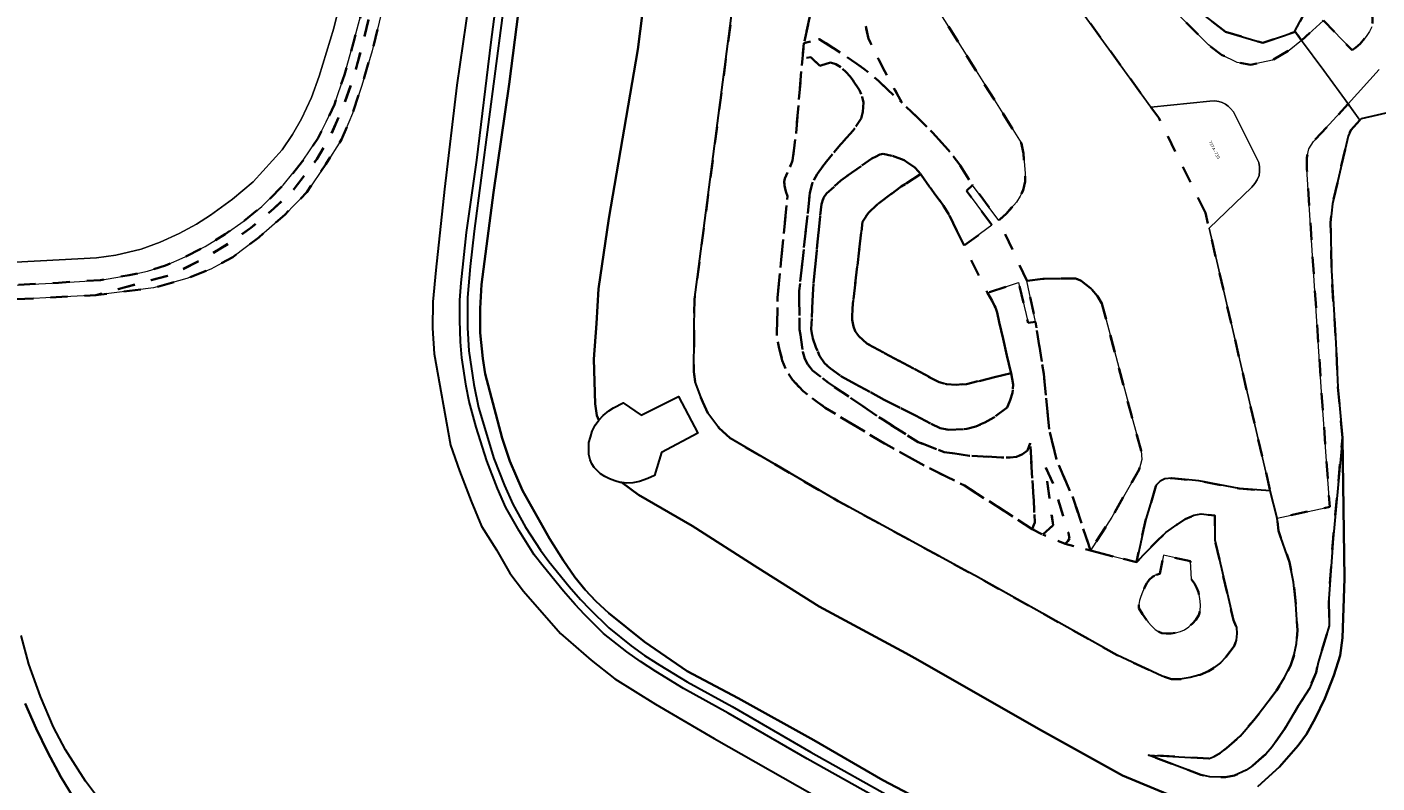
# Model space of a CAD drawing. Extents: x 105780 to 185197, y 477999 to 525027.
# Tile 322 of 562: x 107018 to 107176, y 479515 to 479604. Entities that reach past the tile are written whole.
import ezdxf
from ezdxf.enums import TextEntityAlignment as Align

# ---------------------------------------------------------------- set-up
doc = ezdxf.new("R2010")
doc.units = 0
doc.linetypes.add('XX-HIDDEN', pattern=[4, 2, -2])
for name, color, linetype, lineweight in [('B-GV-GR-GRAS_GAZON-G', 252, 'Continuous', 13), ('B-GV-GR-MATERIAALGRENS-G', 252, 'XX-HIDDEN', 35), ('B-RO-IE-TERREINAFSCHEIDING_KUNSTMATIG_HEKWERK-G', 252, 'IE-TERREINAFSCHEIDING-KUNSTMATIG', 18), ('B-WE-GW-WATERGANG_SLOOT_INSTEEK-G', 252, 'Continuous', 30), ('B-XX-KG-KADASTRAAL_BEBOUWING-G', 252, 'Continuous', 20), ('B1-WE-GW-TALUD_KRUIN-G', 252, 'Continuous', 25), ('B1-WE-OG-BEBOUWING-T18', 7, 'Continuous', 18), ('B1-WE-OG-TERREIN_ERF-GV', 252, 'Continuous', 18), ('B1-WE-VH-VERHARDING_ASFALT-GV', 252, 'Continuous', 18), ('B1-WE-VH-VERHARDING_BETONSTRAATSTEEN-GV', 252, 'Continuous', 18), ('B1-WE-VH-VERHARDING_HALFVERHARDING_SCHELP-GV', 252, 'Continuous', 18)]:
    doc.layers.add(name, color=color, linetype=linetype, lineweight=lineweight)
doc.styles.add('NLCS-ISO-M200-T18', font='NLCS-ISO.ttf', dxfattribs={"height": 0.36})
doc.linetypes.add('IE-TERREINAFSCHEIDING-KUNSTMATIG', pattern='A,4,[82,NLCS.SHX,S=0.75,R=90,X=0,Y=0],4,-2', length=10)

msp = doc.modelspace()

# ---------------------------------------------------------------- linework, layer by layer
at = {"layer": 'B-GV-GR-GRAS_GAZON-G', "flags": 128}
for points in [[(107012.435, 479575.868), (107026.314, 479576.624), (107028.583, 479576.93), (107031.543, 479577.646), (107033.767, 479578.431), (107035.985, 479579.455), (107038.031, 479580.544), (107039.666, 479581.623), (107042.225, 479583.493), (107044.661, 479585.514), (107048.05, 479589.267), (107049.277, 479591.039), (107050.297, 479592.875), (107051.491, 479595.381), (107052.394, 479597.865), (107054.1, 479603.496), (107060.077, 479627.969)], [(107059.78, 479605.794), (107058.589, 479600.842), (107057.361, 479596.795), (107056.288, 479593.504), (107054.986, 479590.465), (107053.168, 479587.585), (107050.948, 479584.32), (107048.356, 479581.645), (107045.3, 479579.012), (107042.289, 479576.704), (107039.703, 479575.296), (107036.871, 479574.189), (107032.978, 479573.094), (107026.24, 479572.243), (107013.032, 479571.557)], [(107113.262, 479512.055), (107098.615, 479520.345), (107091.735, 479524.349), (107086.986, 479527.329), (107084.21, 479529.506), (107080.624, 479532.653), (107076.316, 479537.575), (107074.705, 479539.719), (107073.123, 479542.43), (107071.397, 479545.219), (107070.163, 479548.148), (107068.821, 479551.683), (107067.749, 479554.688), (107065.854, 479565.372), (107065.651, 479568.378), (107065.686, 479571.457), (107066.032, 479575.177), (107067.037, 479584.658), (107068.496, 479596.818), (107069.907, 479606.514)], [(107017.488, 479532.416), (107018.4, 479529.066), (107019.767, 479525.282), (107021.283, 479521.689), (107022.693, 479519.035), (107025.032, 479515.357), (107027.711, 479511.756)]]:
    msp.add_lwpolyline(points, dxfattribs=at)
at = {"layer": 'B-GV-GR-MATERIAALGRENS-G', "flags": 128}
for points in [[(107160.554, 479623.528), (107158.593, 479626.34), (107147.574, 479641.752), (107142.494, 479648.722), (107139.977, 479651.968), (107137.066, 479655.439), (107125.679, 479668.16), (107122.594, 479671.513), (107120.874, 479673.493), (107119.046, 479675.711), (107117.441, 479677.916), (107116.138, 479679.598), (107114.821, 479681.16), (107113.581, 479682.312), (107112.297, 479683.139), (107111.174, 479683.645), (107109.97, 479683.926), (107108.602, 479683.93), (107107.036, 479683.553), (107103.494, 479682.056), (107091.961, 479676.019), (107089.324, 479674.593), (107086.774, 479673.117), (107084.111, 479671.313), (107081.941, 479669.674), (107079.975, 479668.074), (107078.065, 479666.253), (107076.294, 479664.332), (107074.646, 479662.261), (107073.338, 479660.333), (107071.77, 479657.715), (107070.674, 479655.45), (107068.751, 479650.362), (107066.909, 479643.924), (107062.207, 479625.228), (107057.265, 479605.02), (107056.412, 479601.819), (107055.332, 479598.032), (107054.16, 479594.568), (107053.213, 479592.529), (107052.229, 479590.591), (107050.441, 479587.917), (107048.176, 479585.13), (107045.666, 479582.611), (107043.615, 479580.958), (107041.358, 479579.368), (107039.046, 479577.932), (107036.678, 479576.716), (107034.391, 479575.725), (107032.302, 479575.046), (107030.122, 479574.587), (107026.765, 479574.016), (107021.88, 479573.703), (107012.648, 479573.215), (107010.765, 479573.115), (107010.803, 479572.777), (107010.819, 479572.639), (107010.615, 479572.627), (107010.885, 479571.972), (107011.317, 479571.759), (107012.038, 479571.638), (107012.566, 479571.769), (107013.032, 479571.557), (107026.24, 479572.243), (107035.235, 479574.683), (107039.007, 479576.597), (107041.927, 479578.389), (107044.386, 479580.12), (107047.09, 479582.386), (107049.468, 479584.697), (107052.112, 479588.159), (107053.841, 479591.191), (107055.095, 479594.041), (107056.368, 479597.611), (107057.429, 479601.449), (107058.322, 479605.18), (107059.644, 479611.179), (107062.033, 479621.512), (107065.319, 479634.602), (107067.997, 479644.992), (107071.002, 479653.799), (107072.771, 479657.327), (107073.257, 479658.125), (107074.702, 479660.5), (107077.065, 479663.528), (107080.19, 479666.83), (107083.518, 479669.504), (107087.33, 479671.949), (107091.661, 479674.131), (107096.681, 479676.09), (107101.611, 479677.498), (107105.36, 479678.128), (107108.656, 479678.355), (107111.098, 479677.759), (107113.253, 479677.003), (107115.622, 479675.84), (107117.766, 479674.023), (107122.269, 479669.214), (107130.5, 479660.499), (107134.594, 479656.348), (107137.089, 479653.392), (107139.574, 479650.043), (107147.328, 479638.941), (107153.132, 479630.89), (107159.566, 479621.398), (107159.625, 479621.307), (107160.183, 479621.688), (107159.425, 479622.889)], [(107072.55, 479651.884), (107074.365, 479655.636), (107075.183, 479656.857), (107076.949, 479659.491), (107079.778, 479663.043), (107082.457, 479665.668), (107085.572, 479667.943), (107089.522, 479670.322), (107092.956, 479672.057), (107096.809, 479673.425), (107101.042, 479674.596), (107104.619, 479675.291), (107107.214, 479675.52), (107109.645, 479675.402), (107112.187, 479674.945), (107114.891, 479674.132), (107117.19, 479673.002), (107119.853, 479670.957), (107122.269, 479669.214), (107117.766, 479674.023), (107115.622, 479675.84), (107113.253, 479677.003), (107111.098, 479677.759), (107108.656, 479678.355), (107105.36, 479678.128), (107101.611, 479677.498), (107096.681, 479676.09), (107091.661, 479674.131), (107087.33, 479671.949), (107083.518, 479669.504), (107080.19, 479666.83), (107077.065, 479663.528), (107074.702, 479660.5), (107073.257, 479658.125), (107072.771, 479657.327), (107071.002, 479653.799), (107067.997, 479644.992), (107065.319, 479634.602), (107062.033, 479621.512), (107059.644, 479611.179), (107058.322, 479605.18), (107057.429, 479601.449), (107056.368, 479597.611), (107055.095, 479594.041), (107053.841, 479591.191), (107052.112, 479588.159), (107049.468, 479584.697), (107047.09, 479582.386), (107044.386, 479580.12), (107041.927, 479578.389), (107039.007, 479576.597), (107035.235, 479574.683), (107026.24, 479572.243), (107032.978, 479573.094), (107036.871, 479574.189), (107039.703, 479575.296), (107042.289, 479576.704), (107045.3, 479579.012), (107048.356, 479581.645), (107050.948, 479584.32), (107053.168, 479587.585), (107054.986, 479590.465), (107056.288, 479593.504), (107057.361, 479596.795), (107058.589, 479600.842), (107059.78, 479605.794), (107061.005, 479611.483), (107066.027, 479631.984), (107069.179, 479642.624), (107070.849, 479647.553)], [(107118.742, 479611.429), (107120.497, 479613.136), (107124.294, 479618), (107121.551, 479620.471), (107119.162, 479622.761), (107117.304, 479624.444), (107116.236, 479625.221), (107114.09, 479626.442), (107112.586, 479627.645), (107110.795, 479629.942), (107109.46, 479632.028), (107108.822, 479634.544), (107108.835, 479635.338), (107108.925, 479636.187), (107109.387, 479636.99), (107109.912, 479637.69), (107110.614, 479638.338), (107111.501, 479638.955), (107112.422, 479639.179), (107113.257, 479639.253), (107114.01, 479639.09), (107114.736, 479638.745), (107115.509, 479638.292), (107116.265, 479637.691), (107117.478, 479636.491), (107122.862, 479630.445), (107126.403, 479625.887), (107127.558, 479623.781), (107127.844, 479623.661), (107128.381, 479623.333), (107129.262, 479622.435), (107131.288, 479619.754), (107131.802, 479619.074), (107145.994, 479607.812), (107147.986, 479609.529), (107130.8, 479628.4), (107126.723, 479632.428), (107117.38, 479642.855), (107115.471, 479644.61), (107113.56, 479645.844), (107112.655, 479646.305), (107111.603, 479646.621), (107110.481, 479646.784), (107109.255, 479646.867), (107107.995, 479646.86), (107106.793, 479646.686), (107105.709, 479646.39), (107104.732, 479645.979), (107103.529, 479645.331), (107102.464, 479644.54), (107101.59, 479643.693), (107100.621, 479642.589), (107099.928, 479641.562), (107099.612, 479640.625), (107102.826, 479629.058), (107103.505, 479624.368), (107103.418, 479623.049), (107102.253, 479615.498), (107100.86, 479606.465), (107096.309, 479571.716), (107096.235, 479563.254), (107096.384, 479562.089), (107097.273, 479559.701), (107097.887, 479558.425), (107099.175, 479556.727), (107100.488, 479555.496), (107113.134, 479548.131), (107128.379, 479539.827), (107129.2, 479539.38), (107145.808, 479530.084), (107151.067, 479527.663), (107152.164, 479527.308), (107153.159, 479527.277), (107154.355, 479527.502), (107155.489, 479527.819), (107156.483, 479528.247), (107157.166, 479528.66), (107157.877, 479529.214), (107158.471, 479529.823), (107159.471, 479531.163), (107159.724, 479531.843), (107159.818, 479532.625), (107159.776, 479533.343), (107159.395, 479534.212), (107157.234, 479543.585), (107157.208, 479546.452), (107155.632, 479546.643), (107154.785, 479546.484), (107153.758, 479546.013), (107152.805, 479545.396), (107151.494, 479544.446), (107150.495, 479543.523), (107148.039, 479540.983), (107142.673, 479542.345), (107139.693, 479543.148), (107137.093, 479544.222), (107135.843, 479544.871), (107127.931, 479549.958), (107123.362, 479552.205), (107118.104, 479555.149), (107111.614, 479559.074), (107109.044, 479561.004), (107107.779, 479562.325), (107107.078, 479563.396), (107106.595, 479564.602), (107106.212, 479565.992), (107105.963, 479567.51), (107106.034, 479571.98), (107106.472, 479576.427), (107107.202, 479583.831), (107107.006, 479584.375), (107106.85, 479585.077), (107106.831, 479585.519), (107106.893, 479585.919), (107107.344, 479587.002), (107107.604, 479587.472), (107107.798, 479588.011), (107108.205, 479591.225), (107108.941, 479599.937), (107109.127, 479601.739), (107110.471, 479607.849), (107111.276, 479608.553), (107112.392, 479609.325), (107112.883, 479609.538), (107113.828, 479609.838), (107115.371, 479610.027), (107115.745, 479609.908), (107116.169, 479609.577), (107116.704, 479608.116), (107116.857, 479609.106), (107117.311, 479609.93)], [(107128.191, 479615.206), (107131.288, 479619.754), (107129.262, 479622.435), (107128.381, 479623.333), (107127.844, 479623.661), (107127.558, 479623.781), (107126.403, 479625.887), (107122.862, 479630.445), (107117.478, 479636.491), (107116.265, 479637.691), (107115.509, 479638.292), (107114.736, 479638.745), (107114.01, 479639.09), (107113.257, 479639.253), (107112.422, 479639.179), (107111.501, 479638.955), (107110.614, 479638.338), (107109.912, 479637.69), (107109.387, 479636.99), (107108.925, 479636.187), (107108.835, 479635.338), (107108.822, 479634.544), (107109.46, 479632.028), (107110.795, 479629.942), (107112.586, 479627.645), (107114.09, 479626.442), (107116.236, 479625.221), (107117.304, 479624.444), (107119.162, 479622.761), (107121.551, 479620.471), (107124.294, 479618), (107120.497, 479613.136), (107118.742, 479611.429), (107117.311, 479609.93), (107116.857, 479609.106), (107116.704, 479608.116), (107116.429, 479606.341), (107116.292, 479604.026), (107116.694, 479602.243), (107118.4, 479598.793), (107120.201, 479595.487), (107120.586, 479594.781), (107122.325, 479593.138), (107124.172, 479591.269), (107126.004, 479589.24), (107127.389, 479587.505), (107128.854, 479585.113), (107131.952, 479580.983), (107132.79, 479581.784), (107133.997, 479583.127), (107134.437, 479583.818), (107134.795, 479584.547), (107135.017, 479585.541), (107135.005, 479586.516), (107134.822, 479588.825), (107134.567, 479590.075), (107128.112, 479600.381), (107124.464, 479606.205), (107124.181, 479606.965), (107124.119, 479607.655), (107124.546, 479609.234), (107124.915, 479609.917)], [(107173.287, 479600.915), (107173.729, 479601.233), (107174.218, 479601.682), (107174.937, 479602.539), (107175.32, 479603.115), (107175.586, 479603.64), (107175.667, 479604.168), (107175.67, 479604.705), (107175.484, 479605.559), (107175.287, 479606.144), (107175.026, 479606.665), (107174.473, 479607.471), (107168.231, 479613.048), (107167.752, 479613.578), (107167.647, 479613.813), (107167.572, 479614.294), (107167.425, 479614.547), (107163.561, 479619.414), (107162.309, 479618.682), (107160.183, 479621.688), (107159.625, 479621.307), (107164.033, 479614.556), (107166.417, 479611.198), (107167.861, 479609.703), (107168.274, 479608.959), (107168.532, 479608.156), (107168.623, 479607.46), (107168.588, 479606.909), (107166.583, 479603.165), (107167.382, 479602.072), (107169.962, 479604.414)], [(107156.122, 479581.898), (107150.739, 479592.864), (107150.677, 479592.99), (107149.751, 479594.27), (107131.802, 479619.074), (107131.288, 479619.754), (107128.191, 479615.206), (107124.915, 479609.917), (107124.546, 479609.234), (107124.119, 479607.655), (107124.181, 479606.965), (107124.464, 479606.205), (107128.112, 479600.381), (107134.567, 479590.075), (107134.822, 479588.825), (107135.005, 479586.516), (107135.017, 479585.541), (107134.795, 479584.547), (107134.437, 479583.818), (107133.997, 479583.127), (107132.79, 479581.784), (107131.952, 479580.983), (107135.214, 479573.923), (107137.093, 479574.152), (107140.926, 479574.213), (107141.568, 479573.913), (107142.679, 479573.069), (107143.472, 479572.129), (107144.001, 479571.287), (107147.454, 479558.181), (107147.496, 479558.021), (107148.595, 479554.037), (107148.667, 479553.006), (107148.35, 479551.834), (107145.185, 479546.258), (107142.673, 479542.345), (107148.039, 479540.983), (107149.161, 479546.021), (107150.365, 479550.014), (107150.826, 479550.457), (107151.371, 479550.754), (107152.208, 479550.817), (107155.341, 479550.492), (107160.084, 479549.599), (107163.71, 479549.323), (107156.546, 479580.078)], [(107116.704, 479608.116), (107116.169, 479609.577), (107115.745, 479609.908), (107115.371, 479610.027), (107113.828, 479609.838), (107112.883, 479609.538), (107112.392, 479609.325), (107111.276, 479608.553), (107110.471, 479607.849), (107109.127, 479601.739), (107110.904, 479602.23), (107113.845, 479600.343), (107116.148, 479598.738), (107117.845, 479597.324), (107120.586, 479594.781), (107120.201, 479595.487), (107118.4, 479598.793), (107116.694, 479602.243), (107116.292, 479604.026), (107116.429, 479606.341)], [(107158.484, 479603.058), (107152.883, 479607.404), (107151.547, 479606.517), (107156.468, 479601.556), (107158.016, 479600.366), (107159.841, 479599.492), (107161.389, 479599.215), (107163.969, 479599.77), (107165.914, 479600.881), (107167.382, 479602.072), (107166.583, 479603.165), (107166.519, 479603.045), (107162.829, 479601.772)], [(107137.849, 479556.539), (107137.205, 479563.026), (107136.233, 479569.128), (107135.366, 479568.991), (107134.26, 479573.717), (107130.616, 479572.534), (107131.146, 479571.573), (107131.536, 479570.795), (107131.734, 479570.219), (107133.373, 479563.104), (107133.624, 479561.777), (107133.558, 479560.827), (107133.274, 479559.953), (107132.912, 479559.087), (107131.36, 479557.928), (107130.293, 479557.341), (107129.248, 479556.881), (107128.195, 479556.591), (107126.045, 479556.475), (107125.08, 479556.658), (107118.531, 479560.002), (107113.533, 479562.707), (107112.234, 479563.656), (107111.514, 479564.298), (107110.96, 479565.136), (107110.512, 479566.165), (107110.154, 479567.154), (107109.98, 479568.25), (107110.187, 479572.974), (107110.692, 479578.097), (107111.166, 479582.912), (107111.425, 479583.628), (107111.784, 479584.128), (107113.439, 479585.665), (107117.06, 479588.229), (107118.026, 479588.726), (107118.387, 479588.784), (107119.448, 479588.551), (107120.846, 479588.033), (107122.125, 479587.194), (107122.545, 479586.74), (107122.78, 479586.43), (107122.86, 479586.324), (107124.56, 479583.909), (107125.477, 479582.714), (107126.067, 479581.762), (107127.193, 479579.451), (107127.867, 479578.05), (107131.139, 479580.433), (107128.171, 479584.454), (107128.854, 479585.113), (107127.389, 479587.505), (107126.004, 479589.24), (107124.172, 479591.269), (107122.325, 479593.138), (107120.586, 479594.781), (107117.845, 479597.324), (107116.148, 479598.738), (107113.845, 479600.343), (107110.904, 479602.23), (107109.127, 479601.739), (107108.941, 479599.937), (107109.952, 479600.113), (107110.99, 479599.078), (107112.238, 479599.48), (107112.844, 479599.299), (107113.471, 479598.91), (107114.038, 479598.396), (107114.525, 479597.853), (107115.645, 479596.257), (107115.938, 479595.478), (107116.079, 479594.8), (107116.016, 479593.701), (107115.825, 479592.943), (107114.892, 479591.506), (107113.452, 479589.928), (107111.748, 479587.882), (107110.681, 479586.419), (107110.084, 479585.317), (107109.827, 479584.198), (107108.95, 479576.191), (107108.573, 479572.743), (107108.624, 479568.227), (107108.998, 479565.616), (107109.224, 479564.799), (107109.585, 479564.109), (107110.134, 479563.43), (107112.016, 479561.963), (107118.345, 479557.673), (107122.513, 479555.042), (107125.527, 479553.882), (107128.519, 479553.448), (107132.235, 479553.252), (107133.263, 479553.256), (107134.009, 479553.325), (107134.701, 479553.614), (107135.28, 479554.045), (107135.605, 479554.916), (107136.076, 479547.243), (107136.141, 479545.627), (107135.855, 479544.901), (107135.843, 479544.871), (107137.093, 479544.222), (107138.287, 479545.302), (107137.359, 479552.232), (107138.309, 479550.175), (107140.08, 479544.365), (107140.2, 479543.762), (107140.026, 479543.43), (107139.693, 479543.148), (107142.673, 479542.345), (107140.642, 479548.464), (107138.68, 479552.957)], [(107110.99, 479599.078), (107109.952, 479600.113), (107108.941, 479599.937), (107108.205, 479591.225), (107107.798, 479588.011), (107107.604, 479587.472), (107107.344, 479587.002), (107106.893, 479585.919), (107106.831, 479585.519), (107106.85, 479585.077), (107107.006, 479584.375), (107107.202, 479583.831), (107106.472, 479576.427), (107106.034, 479571.98), (107105.963, 479567.51), (107106.212, 479565.992), (107106.595, 479564.602), (107107.078, 479563.396), (107107.779, 479562.325), (107109.044, 479561.004), (107111.614, 479559.074), (107118.104, 479555.149), (107123.362, 479552.205), (107127.931, 479549.958), (107135.843, 479544.871), (107135.855, 479544.901), (107136.141, 479545.627), (107136.076, 479547.243), (107135.605, 479554.916), (107135.28, 479554.045), (107134.701, 479553.614), (107134.009, 479553.325), (107133.263, 479553.256), (107132.235, 479553.252), (107128.519, 479553.448), (107125.527, 479553.882), (107122.513, 479555.042), (107118.345, 479557.673), (107112.016, 479561.963), (107110.134, 479563.43), (107109.585, 479564.109), (107109.224, 479564.799), (107108.998, 479565.616), (107108.624, 479568.227), (107108.573, 479572.743), (107108.95, 479576.191), (107109.827, 479584.198), (107110.084, 479585.317), (107110.681, 479586.419), (107111.748, 479587.882), (107113.452, 479589.928), (107114.892, 479591.506), (107115.825, 479592.943), (107116.016, 479593.701), (107116.079, 479594.8), (107115.938, 479595.478), (107115.645, 479596.257), (107114.525, 479597.853), (107114.038, 479598.396), (107113.471, 479598.91), (107112.844, 479599.299), (107112.238, 479599.48)], [(107172.154, 479555.532), (107171.64, 479561.483), (107171.393, 479566.643), (107170.869, 479575.147), (107170.777, 479580.739), (107170.988, 479582.919), (107172.85, 479590.845), (107173.141, 479591.562), (107174.214, 479592.725), (107172.813, 479594.646), (107170.617, 479592.212), (107168.782, 479590.244), (107168.235, 479589.355), (107167.997, 479588.323), (107167.997, 479586.974), (107169.717, 479560.939), (107170.67, 479547.471), (107164.505, 479546.122), (107164.672, 479544.667), (107165.969, 479540.991), (107166.433, 479538.662), (107166.687, 479536.087), (107166.884, 479533.01), (107166.79, 479531.475), (107166.52, 479530.173), (107166.116, 479528.953), (107165.389, 479527.475), (107164.449, 479525.978), (107161.798, 479522.504), (107160.172, 479520.62), (107158.595, 479519.22), (107157.869, 479518.651), (107157.16, 479518.235), (107156.575, 479517.999), (107149.467, 479518.411), (107155.595, 479516.08), (107156.644, 479515.856), (107158.486, 479515.82), (107159.515, 479516.013), (107160.876, 479516.637), (107161.536, 479517.061), (107163.183, 479518.523), (107163.933, 479519.356), (107165.377, 479521.452), (107167.017, 479524.195), (107168.302, 479526.207), (107169.073, 479528.064), (107169.34, 479529.255), (107170.622, 479533.551), (107170.554, 479536.744), (107171.064, 479543.755)], [(107133.373, 479563.104), (107128.161, 479561.835), (107126.959, 479561.767), (107125.828, 479561.811), (107124.958, 479562.042), (107116.496, 479566.577), (107115.551, 479567.437), (107115.113, 479568.047), (107114.915, 479568.561), (107114.787, 479569.367), (107114.798, 479570.717), (107115.593, 479577.523), (107115.978, 479580.823), (107116.353, 479581.429), (107116.698, 479581.878), (107117.648, 479582.801), (107120.523, 479584.959), (107122.78, 479586.43), (107122.545, 479586.74), (107122.125, 479587.194), (107120.846, 479588.033), (107119.448, 479588.551), (107118.387, 479588.784), (107118.026, 479588.726), (107117.06, 479588.229), (107113.439, 479585.665), (107111.784, 479584.128), (107111.425, 479583.628), (107111.166, 479582.912), (107110.692, 479578.097), (107110.187, 479572.974), (107109.98, 479568.25), (107110.154, 479567.154), (107110.512, 479566.165), (107110.96, 479565.136), (107111.514, 479564.298), (107112.234, 479563.656), (107113.533, 479562.707), (107118.531, 479560.002), (107125.08, 479556.658), (107126.045, 479556.475), (107128.195, 479556.591), (107129.248, 479556.881), (107130.293, 479557.341), (107131.36, 479557.928), (107132.912, 479559.087), (107133.274, 479559.953), (107133.558, 479560.827), (107133.624, 479561.777)], [(107127.867, 479578.05), (107127.193, 479579.451), (107126.067, 479581.762), (107125.477, 479582.714), (107124.56, 479583.909), (107122.86, 479586.324), (107122.78, 479586.43), (107120.523, 479584.959), (107117.648, 479582.801), (107116.698, 479581.878), (107116.353, 479581.429), (107115.978, 479580.823), (107115.593, 479577.523), (107114.798, 479570.717), (107114.787, 479569.367), (107114.915, 479568.561), (107115.113, 479568.047), (107115.551, 479567.437), (107116.496, 479566.577), (107124.958, 479562.042), (107125.828, 479561.811), (107126.959, 479561.767), (107128.161, 479561.835), (107133.373, 479563.104), (107131.734, 479570.219), (107131.536, 479570.795), (107131.146, 479571.573), (107130.616, 479572.534), (107130.38, 479572.962), (107128.602, 479576.525)], [(107144.001, 479571.287), (107143.472, 479572.129), (107142.679, 479573.069), (107141.568, 479573.913), (107140.926, 479574.213), (107137.093, 479574.152), (107135.214, 479573.923), (107136.233, 479569.128), (107137.205, 479563.026), (107137.849, 479556.539), (107138.68, 479552.957), (107140.642, 479548.464), (107142.673, 479542.345), (107145.185, 479546.258), (107148.35, 479551.834), (107148.667, 479553.006), (107148.595, 479554.037), (107147.496, 479558.021), (107147.454, 479558.181)], [(107138.287, 479545.302), (107137.093, 479544.222), (107139.693, 479543.148), (107140.026, 479543.43), (107140.2, 479543.762), (107140.08, 479544.365), (107138.309, 479550.175), (107137.359, 479552.232)], [(107150.374, 479539.516), (107150.786, 479539.63), (107151.232, 479541.807), (107154.376, 479541.088), (107154.49, 479538.962), (107154.858, 479538.476), (107155.105, 479537.962), (107155.296, 479537.467), (107155.416, 479536.966), (107155.513, 479536.44), (107155.564, 479535.929), (107155.518, 479535.327), (107155.333, 479534.791), (107155, 479534.258), (107154.625, 479533.825), (107154.163, 479533.422), (107153.682, 479533.079), (107153.195, 479532.874), (107152.638, 479532.727), (107152.094, 479532.653), (107151.519, 479532.639), (107151.022, 479532.687), (107150.659, 479532.82), (107150.25, 479533.108), (107149.801, 479533.552), (107149.439, 479533.961), (107148.771, 479534.891), (107148.336, 479535.615), (107148.323, 479536.042), (107148.396, 479536.514), (107148.564, 479536.976), (107148.774, 479537.476), (107148.989, 479538.007), (107149.255, 479538.514), (107149.538, 479538.906), (107149.938, 479539.256)]]:
    msp.add_lwpolyline(points, close=True, dxfattribs=at)
at = {"layer": 'B-RO-IE-TERREINAFSCHEIDING_KUNSTMATIG_HEKWERK-G', "flags": 128}
msp.add_lwpolyline([(107174.214, 479592.725), (107172.194, 479595.488), (107169.97, 479598.532), (107166.583, 479603.165)], dxfattribs=at)
at = {"layer": 'B-WE-GW-WATERGANG_SLOOT_INSTEEK-G', "flags": 128}
for points in [[(107119.355, 479512.467), (107109.504, 479517.976), (107100.274, 479523.332), (107095.025, 479526.214), (107091.774, 479528.177), (107089.981, 479529.35), (107088.391, 479530.478), (107085.68, 479532.642), (107083.426, 479534.875), (107082.336, 479536.023), (107080.969, 479537.585), (107078.585, 479540.516), (107077.564, 479541.867), (107075.772, 479544.649), (107074.244, 479547.393), (107073.245, 479549.604), (107072.004, 479552.848), (107070.764, 479556.811), (107069.946, 479559.78), (107069.58, 479561.602), (107069.08, 479564.892), (107068.936, 479566.771), (107068.846, 479569.3), (107068.845, 479571.678), (107069.006, 479573.7), (107069.645, 479579.581), (107070.827, 479588.058), (107072.524, 479601.865), (107076.096, 479629.396)], [(107153.747, 479512.956), (107146.4, 479516.027), (107136.599, 479521.493), (107122.452, 479529.557), (107121.066, 479530.347), (107110.918, 479535.814), (107103.713, 479540.316), (107096.051, 479545.231), (107089.742, 479548.885), (107087.815, 479550.312), (107087.632, 479550.332), (107086.996, 479550.502), (107086.37, 479550.731), (107085.818, 479551.004), (107085.32, 479551.34), (107084.93, 479551.712), (107084.582, 479552.08), (107084.293, 479552.481), (107084.095, 479552.978), (107083.965, 479553.596), (107083.952, 479554.296), (107083.948, 479554.999), (107084.133, 479555.633), (107084.354, 479556.341), (107084.673, 479557.042), (107085.127, 479557.624), (107084.891, 479558.176), (107084.694, 479559.534), (107084.517, 479564.743), (107084.841, 479568.928), (107085.066, 479572.993), (107086.304, 479581.213), (107089.682, 479601.011), (107092.45, 479622.83)], [(107092.45, 479622.83), (107089.682, 479601.011), (107086.304, 479581.213), (107085.066, 479572.993), (107084.841, 479568.928), (107084.517, 479564.743), (107084.694, 479559.534), (107084.891, 479558.176), (107085.127, 479557.624), (107085.623, 479558.158), (107086.294, 479558.707), (107086.815, 479559.055), (107087.961, 479559.654), (107090.085, 479558.215), (107094.453, 479560.377), (107096.708, 479556.085), (107092.457, 479553.842), (107091.642, 479551.135), (107090.837, 479550.765), (107089.874, 479550.431), (107089.113, 479550.283), (107088.396, 479550.249), (107087.815, 479550.312), (107089.742, 479548.885), (107096.051, 479545.231), (107103.713, 479540.316), (107110.918, 479535.814), (107121.066, 479530.347), (107122.452, 479529.557), (107136.599, 479521.493), (107146.4, 479516.027), (107153.747, 479512.956)], [(107075.451, 479617.238), (107070.531, 479579.737), (107070.041, 479575.587), (107069.728, 479571.971), (107069.738, 479568.413), (107069.9, 479565.714), (107070.466, 479561.792), (107071.021, 479559.085), (107072.841, 479553.132), (107074.057, 479549.955), (107075.037, 479547.786), (107076.535, 479545.096), (107078.285, 479542.379), (107079.283, 479541.058), (107081.642, 479538.158), (107082.989, 479536.619), (107084.058, 479535.494), (107086.274, 479533.298), (107088.917, 479531.188), (107090.479, 479530.081), (107092.245, 479528.925), (107095.466, 479526.98), (107100.709, 479524.102), (107109.942, 479518.744), (107119.966, 479513.138)], [(107125.427, 479511.747), (107118.366, 479515.461), (107110.277, 479520.135), (107101.411, 479525.062), (107095.468, 479528.219), (107090.461, 479531.681), (107086.288, 479535.007), (107084.771, 479536.413), (107083.507, 479537.735), (107082.288, 479539.226), (107080.926, 479541.205), (107079.332, 479543.74), (107076.189, 479549.377), (107074.701, 479552.8), (107073.807, 479555.492), (107071.807, 479563.019), (107071.527, 479564.826), (107071.238, 479567.847), (107071.227, 479570.669), (107071.37, 479573.512), (107072.792, 479584.268), (107074.616, 479596.949), (107076.149, 479608.871)], [(107076.149, 479608.871), (107074.616, 479596.949), (107072.792, 479584.268), (107071.37, 479573.512), (107071.227, 479570.669), (107071.238, 479567.847), (107071.527, 479564.826), (107071.807, 479563.019), (107073.807, 479555.492), (107074.701, 479552.8), (107076.189, 479549.377), (107079.332, 479543.74), (107080.926, 479541.205), (107082.288, 479539.226), (107083.507, 479537.735), (107084.771, 479536.413), (107086.288, 479535.007), (107090.461, 479531.681), (107095.468, 479528.219), (107101.411, 479525.062), (107110.277, 479520.135), (107118.366, 479515.461), (107125.427, 479511.747)], [(107152.883, 479607.404), (107158.484, 479603.058), (107162.829, 479601.772), (107166.519, 479603.045), (107166.583, 479603.165), (107168.588, 479606.909)], [(107069.907, 479606.514), (107068.496, 479596.818), (107067.037, 479584.658), (107066.032, 479575.177), (107065.686, 479571.457), (107065.651, 479568.378), (107065.854, 479565.372), (107067.749, 479554.688), (107068.821, 479551.683), (107070.163, 479548.148), (107071.397, 479545.219), (107073.123, 479542.43), (107074.705, 479539.719), (107076.316, 479537.575), (107080.624, 479532.653), (107084.21, 479529.506), (107086.986, 479527.329), (107091.735, 479524.349), (107098.615, 479520.345), (107113.262, 479512.055)], [(107162.255, 479514.727), (107164.788, 479517.023), (107166.968, 479519.531), (107167.964, 479520.862), (107168.985, 479522.672), (107170.094, 479525.017), (107171.14, 479527.736), (107171.877, 479530.065), (107172.16, 479532.136), (107172.404, 479539.066), (107172.154, 479555.532), (107171.064, 479543.755), (107170.554, 479536.744), (107170.622, 479533.551), (107169.34, 479529.255), (107169.073, 479528.064), (107168.302, 479526.207), (107167.017, 479524.195), (107165.377, 479521.452), (107163.933, 479519.356), (107163.183, 479518.523), (107161.536, 479517.061), (107160.876, 479516.637), (107159.515, 479516.013), (107158.486, 479515.82), (107156.644, 479515.856), (107155.595, 479516.08), (107149.467, 479518.411), (107156.575, 479517.999), (107157.16, 479518.235), (107157.869, 479518.651), (107158.595, 479519.22), (107160.172, 479520.62), (107161.798, 479522.504), (107164.449, 479525.978), (107165.389, 479527.475), (107166.116, 479528.953), (107166.52, 479530.173), (107166.79, 479531.475), (107166.884, 479533.01), (107166.687, 479536.087), (107166.433, 479538.662), (107165.969, 479540.991), (107164.672, 479544.667), (107164.505, 479546.122), (107163.71, 479549.323), (107160.084, 479549.599), (107155.341, 479550.492), (107152.208, 479550.817), (107151.371, 479550.754), (107150.826, 479550.457), (107150.365, 479550.014), (107149.161, 479546.021), (107148.039, 479540.983), (107150.495, 479543.523), (107151.494, 479544.446), (107152.805, 479545.396), (107153.758, 479546.013), (107154.785, 479546.484), (107155.632, 479546.643), (107157.208, 479546.452), (107157.234, 479543.585), (107159.395, 479534.212), (107159.776, 479533.343), (107159.818, 479532.625), (107159.724, 479531.843), (107159.471, 479531.163), (107158.471, 479529.823), (107157.877, 479529.214), (107157.166, 479528.66), (107156.483, 479528.247), (107155.489, 479527.819), (107154.355, 479527.502), (107153.159, 479527.277), (107152.164, 479527.308), (107151.067, 479527.663), (107145.808, 479530.084), (107129.2, 479539.38), (107128.379, 479539.827), (107113.134, 479548.131), (107100.488, 479555.496), (107099.175, 479556.727), (107097.887, 479558.425), (107097.273, 479559.701), (107096.384, 479562.089), (107096.235, 479563.254), (107096.309, 479571.716), (107100.86, 479606.465)], [(107178.086, 479593.745), (107174.36, 479592.883), (107174.214, 479592.725), (107173.141, 479591.562), (107172.85, 479590.845), (107170.988, 479582.919), (107170.777, 479580.739), (107170.869, 479575.147), (107171.393, 479566.643), (107171.64, 479561.483), (107172.154, 479555.532), (107172.404, 479539.066), (107172.16, 479532.136), (107171.877, 479530.065), (107171.14, 479527.736), (107170.094, 479525.017), (107168.985, 479522.672), (107167.964, 479520.862), (107166.968, 479519.531), (107164.788, 479517.023), (107162.255, 479514.727)], [(107017.971, 479524.454), (107019.234, 479521.505), (107020.612, 479518.713), (107022.129, 479515.856), (107023.957, 479512.868), (107027.131, 479508.594), (107028.893, 479506.393), (107030.462, 479504.712), (107033.846, 479501.45), (107075.905, 479464.075), (107089.573, 479451.93), (107091.51, 479453.877), (107080.033, 479463.904), (107044.215, 479495.725), (107035.797, 479502.942), (107032.294, 479506.648), (107029.832, 479509.459), (107027.711, 479511.756), (107025.032, 479515.357), (107022.693, 479519.035), (107021.283, 479521.689), (107019.767, 479525.282), (107018.4, 479529.066), (107017.488, 479532.416)], [(107096.152, 479428.713), (107100.477, 479433.754), (107098.794, 479435.299), (107098.909, 479435.424), (107095.085, 479438.927), (107097.619, 479441.721), (107095.684, 479443.398), (107095.402, 479446.807), (107089.573, 479451.93), (107075.905, 479464.075), (107033.846, 479501.45), (107030.462, 479504.712), (107028.893, 479506.393), (107027.131, 479508.594), (107023.957, 479512.868), (107022.129, 479515.856), (107020.612, 479518.713), (107019.234, 479521.505), (107017.971, 479524.454)]]:
    msp.add_lwpolyline(points, dxfattribs=at)
at = {"layer": 'B-XX-KG-KADASTRAAL_BEBOUWING-G', "flags": 128}
msp.add_lwpolyline([(107124.464, 479606.205), (107128.112, 479600.381), (107134.567, 479590.075), (107134.822, 479588.825), (107135.005, 479586.516), (107135.017, 479585.541), (107134.795, 479584.547), (107134.437, 479583.818), (107133.997, 479583.127), (107132.79, 479581.784), (107131.952, 479580.983), (107128.854, 479585.113), (107128.171, 479584.454), (107131.139, 479580.433), (107127.867, 479578.05), (107127.193, 479579.451), (107126.067, 479581.762), (107125.477, 479582.714), (107124.56, 479583.909), (107122.86, 479586.324), (107122.78, 479586.43), (107120.523, 479584.959), (107117.648, 479582.801), (107116.698, 479581.878), (107116.353, 479581.429), (107115.978, 479580.823), (107115.593, 479577.523), (107114.798, 479570.717), (107114.787, 479569.367), (107114.915, 479568.561), (107115.113, 479568.047), (107115.551, 479567.437), (107116.496, 479566.577), (107124.958, 479562.042), (107125.828, 479561.811), (107126.959, 479561.767), (107128.161, 479561.835), (107133.373, 479563.104), (107131.734, 479570.219), (107131.536, 479570.795), (107131.146, 479571.573), (107130.616, 479572.534), (107134.26, 479573.717), (107135.366, 479568.991), (107136.233, 479569.128), (107135.214, 479573.923), (107137.093, 479574.152), (107140.926, 479574.213), (107141.568, 479573.913), (107142.679, 479573.069), (107143.472, 479572.129), (107144.001, 479571.287), (107147.454, 479558.181), (107147.496, 479558.021), (107148.595, 479554.037), (107148.667, 479553.006), (107148.35, 479551.834), (107145.185, 479546.258), (107142.673, 479542.345), (107148.039, 479540.983), (107149.161, 479546.021), (107150.365, 479550.014), (107150.826, 479550.457), (107151.371, 479550.754), (107152.208, 479550.817), (107155.341, 479550.492), (107160.084, 479549.599), (107163.71, 479549.323), (107156.546, 479580.078), (107161.567, 479584.879), (107161.917, 479585.318), (107162.199, 479585.746), (107162.409, 479586.234), (107162.446, 479586.779), (107162.462, 479587.25), (107162.363, 479587.782), (107159.42, 479593.715), (107159.074, 479594.089), (107158.79, 479594.362), (107158.469, 479594.609), (107158.093, 479594.804), (107157.699, 479594.921), (107157.208, 479594.984), (107156.642, 479594.956), (107149.751, 479594.27), (107131.802, 479619.074)], dxfattribs=at)
for points in [[(107096.708, 479556.085), (107094.453, 479560.377), (107090.085, 479558.215), (107087.961, 479559.654), (107086.815, 479559.055), (107086.294, 479558.707), (107085.623, 479558.158), (107085.127, 479557.624), (107084.673, 479557.042), (107084.354, 479556.341), (107084.133, 479555.633), (107083.948, 479554.999), (107083.952, 479554.296), (107083.965, 479553.596), (107084.095, 479552.978), (107084.293, 479552.481), (107084.582, 479552.08), (107084.93, 479551.712), (107085.32, 479551.34), (107085.818, 479551.004), (107086.37, 479550.731), (107086.996, 479550.502), (107087.632, 479550.332), (107087.815, 479550.312), (107088.396, 479550.249), (107089.113, 479550.283), (107089.874, 479550.431), (107090.837, 479550.765), (107091.642, 479551.135), (107092.457, 479553.842)], [(107155.513, 479536.44), (107155.416, 479536.966), (107155.296, 479537.467), (107155.105, 479537.962), (107154.858, 479538.476), (107154.49, 479538.962), (107154.376, 479541.088), (107151.232, 479541.807), (107150.786, 479539.63), (107150.374, 479539.516), (107149.938, 479539.256), (107149.538, 479538.906), (107149.255, 479538.514), (107148.989, 479538.007), (107148.774, 479537.476), (107148.564, 479536.976), (107148.396, 479536.514), (107148.323, 479536.042), (107148.336, 479535.615), (107148.771, 479534.891), (107149.439, 479533.961), (107149.801, 479533.552), (107150.25, 479533.108), (107150.659, 479532.82), (107151.022, 479532.687), (107151.519, 479532.639), (107152.094, 479532.653), (107152.638, 479532.727), (107153.195, 479532.874), (107153.682, 479533.079), (107154.163, 479533.422), (107154.625, 479533.825), (107155, 479534.258), (107155.333, 479534.791), (107155.518, 479535.327), (107155.564, 479535.929)]]:
    msp.add_lwpolyline(points, close=True, dxfattribs=at)
at = {"layer": 'B1-WE-GW-TALUD_KRUIN-G', "flags": 128}
msp.add_lwpolyline([(107133.373, 479563.104), (107128.161, 479561.835), (107126.959, 479561.767), (107125.828, 479561.811), (107124.958, 479562.042), (107116.496, 479566.577), (107115.551, 479567.437), (107115.113, 479568.047), (107114.915, 479568.561), (107114.787, 479569.367), (107114.798, 479570.717), (107115.593, 479577.523), (107115.978, 479580.823), (107116.353, 479581.429), (107116.698, 479581.878), (107117.648, 479582.801), (107120.523, 479584.959), (107122.78, 479586.43)], dxfattribs=at)
at = {"layer": 'B1-WE-OG-TERREIN_ERF-GV', "flags": 128}
msp.add_lwpolyline([(107176.448, 479598.655), (107172.813, 479594.646), (107174.214, 479592.725), (107174.36, 479592.883), (107178.086, 479593.745)], dxfattribs=at)
at = {"layer": 'B1-WE-VH-VERHARDING_ASFALT-GV', "flags": 128}
for points in [[(107060.077, 479627.969), (107054.1, 479603.496), (107052.394, 479597.865), (107051.491, 479595.381), (107050.297, 479592.875), (107049.277, 479591.039), (107048.05, 479589.267), (107044.661, 479585.514), (107042.225, 479583.493), (107039.666, 479581.623), (107038.031, 479580.544), (107035.985, 479579.455), (107033.767, 479578.431), (107031.543, 479577.646), (107028.583, 479576.93), (107026.314, 479576.624), (107012.435, 479575.868)], [(107131.802, 479619.074), (107149.751, 479594.27), (107156.642, 479594.956), (107157.208, 479594.984), (107157.699, 479594.921), (107158.093, 479594.804), (107158.469, 479594.609), (107158.79, 479594.362), (107159.074, 479594.089), (107159.42, 479593.715), (107162.363, 479587.782), (107162.462, 479587.25), (107162.446, 479586.779), (107162.409, 479586.234), (107162.199, 479585.746), (107161.917, 479585.318), (107161.567, 479584.879), (107156.546, 479580.078), (107163.71, 479549.323), (107164.505, 479546.122), (107170.67, 479547.471), (107169.717, 479560.939), (107167.997, 479586.974), (107167.997, 479588.323), (107168.235, 479589.355), (107168.782, 479590.244), (107170.617, 479592.212), (107172.813, 479594.646), (107169.97, 479598.532), (107167.382, 479602.072), (107165.914, 479600.881), (107163.969, 479599.77), (107161.389, 479599.215), (107159.841, 479599.492), (107158.016, 479600.366), (107156.468, 479601.556), (107151.547, 479606.517)], [(107012.648, 479573.215), (107021.88, 479573.703), (107026.765, 479574.016), (107030.122, 479574.587), (107032.302, 479575.046), (107034.391, 479575.725), (107036.678, 479576.716), (107039.046, 479577.932), (107041.358, 479579.368), (107043.615, 479580.958), (107045.666, 479582.611), (107048.176, 479585.13), (107050.441, 479587.917), (107052.229, 479590.591), (107053.213, 479592.529), (107054.16, 479594.568), (107055.332, 479598.032), (107056.412, 479601.819), (107057.265, 479605.02)]]:
    msp.add_lwpolyline(points, dxfattribs=at)
at = {"layer": 'B1-WE-VH-VERHARDING_BETONSTRAATSTEEN-GV', "flags": 128}
msp.add_lwpolyline([(107175.586, 479603.64), (107175.32, 479603.115), (107174.937, 479602.539), (107174.218, 479601.682), (107173.729, 479601.233), (107173.287, 479600.915), (107169.962, 479604.414), (107167.382, 479602.072), (107169.97, 479598.532), (107172.813, 479594.646), (107176.448, 479598.655)], dxfattribs=at)
at = {"layer": 'B1-WE-VH-VERHARDING_HALFVERHARDING_SCHELP-GV', "flags": 128}
for points in [[(107076.096, 479629.396), (107072.524, 479601.865), (107070.827, 479588.058), (107069.645, 479579.581), (107069.006, 479573.7), (107068.845, 479571.678), (107068.846, 479569.3), (107068.936, 479566.771), (107069.08, 479564.892), (107069.58, 479561.602), (107069.946, 479559.78), (107070.764, 479556.811), (107072.004, 479552.848), (107073.245, 479549.604), (107074.244, 479547.393), (107075.772, 479544.649), (107077.564, 479541.867), (107078.585, 479540.516), (107080.969, 479537.585), (107082.336, 479536.023), (107083.426, 479534.875), (107085.68, 479532.642), (107088.391, 479530.478), (107089.981, 479529.35), (107091.774, 479528.177), (107095.025, 479526.214), (107100.274, 479523.332), (107109.504, 479517.976), (107119.355, 479512.467)], [(107119.966, 479513.138), (107109.942, 479518.744), (107100.709, 479524.102), (107095.466, 479526.98), (107092.245, 479528.925), (107090.479, 479530.081), (107088.917, 479531.188), (107086.274, 479533.298), (107084.058, 479535.494), (107082.989, 479536.619), (107081.642, 479538.158), (107079.283, 479541.058), (107078.285, 479542.379), (107076.535, 479545.096), (107075.037, 479547.786), (107074.057, 479549.955), (107072.841, 479553.132), (107071.021, 479559.085), (107070.466, 479561.792), (107069.9, 479565.714), (107069.738, 479568.413), (107069.728, 479571.971), (107070.041, 479575.587), (107070.531, 479579.737), (107075.451, 479617.238)]]:
    msp.add_lwpolyline(points, dxfattribs=at)

# ---------------------------------------------------------------- texts
at = {"layer": 'B1-WE-OG-BEBOUWING-T18', "style": 'NLCS-ISO-M200-T18'}
msp.add_text('737A-739', height=0.36, rotation=296.4, dxfattribs=at).set_placement((107157.164, 479589.262), align=Align.MIDDLE)

doc.saveas('drawing.dxf')
